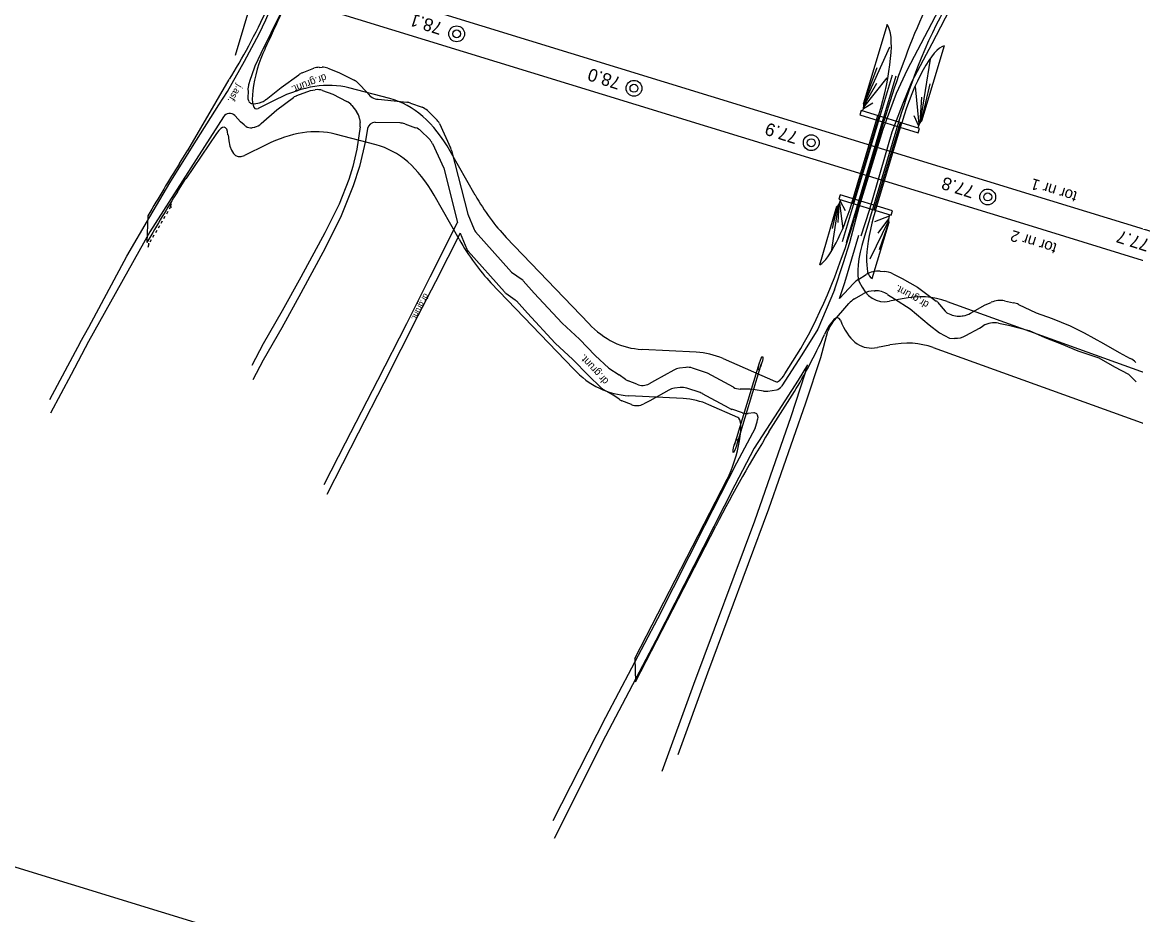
# Model space of a CAD drawing. Extents: x 6541740 to 6566395, y 5525066 to 5530361.
# Drawn here: x 6553203.2 to 6553353.3, y 5525214.1 to 5525334.4 of the extents above; entities that cross this region are included whole.
import ezdxf

# ---------------------------------------------------------------- set-up
doc = ezdxf.new("R2010")
doc.units = 0
for name, color, linetype in [('Domyślna', 7, 'Continuous'), ('TOR_PRZEK_P-komponent', 7, 'Continuous'), ('TOR_PS_OPIS_O-opisy odwodnienia', 7, 'Continuous'), ('TOR_PS_OPIS_T-symbole geometrii', 7, 'Continuous'), ('TOR_PS_P-chodniki i place ładunkowe', 7, 'Continuous'), ('TOR_PS_T-wypelnienia', 7, 'Continuous'), ('TOR_RAMKI-ramka+tabelka 1', 7, 'Continuous'), ('TOR_W-warstwa dodatkowa 2', 7, 'Continuous')]:
    doc.layers.add(name, color=color, linetype=linetype)

# ---------------------------------------------------------------- blocks, each defined once
blk = doc.blocks.new('4010_1')
at = {"layer": 'Domyślna'}
for radius in [0.75, 0.375]:
    blk.add_circle((0, 0), radius, dxfattribs=at)

msp = doc.modelspace()

# ---------------------------------------------------------------- linework, layer by layer
at = {"layer": 'TOR_PRZEK_P-komponent'}
for p, q in [((6553339.51, 5525311.01), (6553172.13, 5525362.45)), ((6553338.19, 5525307.18), (6553166.8, 5525359.85)), ((6553493.17, 5525263.79), (6553339.51, 5525311.01)), ((6553492.01, 5525259.9), (6553338.19, 5525307.18))]:
    msp.add_line(p, q, dxfattribs=at)
at = {"layer": 'TOR_PS_OPIS_T-symbole geometrii'}
for p, q in [((6553225.48, 5525317.08), (6553231.07, 5525326.65)), ((6553252.72, 5525324.07), (6553247.2, 5525325.51)), ((6553237.49, 5525324.01), (6553234.95, 5525322.76)), ((6553319.35, 5525321.15), (6553315.36, 5525307.85)), ((6553321.19, 5525320.57), (6553316.6, 5525305.23)), ((6553229.36, 5525319.37), (6553225.21, 5525313.28)), ((6553250.88, 5525317.83), (6553245.35, 5525319.28)), ((6553224.36, 5525315.31), (6553225.5, 5525317.11)), ((6553236.03, 5525317.83), (6553233.13, 5525316.4)), ((6553264.23, 5525311.08), (6553260.86, 5525316.99)), ((6553224.1, 5525311.51), (6553225.23, 5525313.31)), ((6553262.06, 5525305.13), (6553258.69, 5525311.04)), ((6553220.11, 5525308.28), (6553219.98, 5525304.7)), ((6553279.54, 5525293.74), (6553268.41, 5525305.36)), ((6553277.48, 5525287.64), (6553266.35, 5525299.26)), ((6553321.77, 5525297.1), (6553320.1, 5525296.77)), ((6553327.84, 5525296.74), (6553357.51, 5525286.03)), ((6553313.47, 5525294.2), (6553313.67, 5525293.73)), ((6553294.01, 5525289.88), (6553286.72, 5525290.27)), ((6553320.13, 5525290.86), (6553318.46, 5525290.53)), ((6553325.96, 5525290.52), (6553355.63, 5525279.81)), ((6553297.64, 5525289.03), (6553304.71, 5525285.93)), ((6553305.97, 5525286.96), (6553307.59, 5525289.53)), ((6553299.17, 5525277.36), (6553302.56, 5525288.47)), ((6553299.44, 5525277.24), (6553302.84, 5525288.35)), ((6553292.25, 5525283.63), (6553284.96, 5525284.02)), ((6553303.83, 5525279.14), (6553307.25, 5525284.59)), ((6553299.62, 5525281.11), (6553295.73, 5525282.81)), ((6553285.74, 5525248.6), (6553298.18, 5525272.78)), ((6553285.84, 5525245.44), (6553296.66, 5525266.46)), ((6553285.74, 5525248.6), (6553285.84, 5525245.44))]:
    msp.add_line(p, q, dxfattribs=at)
for centre, major_axis, start_param, end_param in [((6553327.28, 5525318.67), (9.51, 31.86), 0.695666, 1.567644), ((6553327.28, 5525318.67), (7.3, 24.43), 0.695666, 1.567644), ((6553233.54, 5525362.05), (13.3, 44.56), 3.873734, 4.175489), ((6553233.54, 5525362.05), (15.31, 51.26), 4.133715, 4.251382), ((6553236.13, 5525327.74), (1.5, 5.03), 0.992122, 3.369645), ((6553200.83, 5525168.99), (46.71, 156.43), 0.008573, 0.228052), ((6553327.28, 5525318.67), (7.3, 24.43), 1.31678, 1.567644), ((6553206.35, 5525167.55), (46.71, 156.43), 6.048888, 6.291758), ((6553228.96, 5525315.18), (1.5, 5.03), 5.709595, 6.948759), ((6553200.83, 5525168.99), (44.85, 150.2), 0.008573, 0.228052), ((6553236.55, 5525330.89), (4.36, 14.61), 2.568002, 3.369645), ((6553206.35, 5525167.55), (44.85, 150.2), 6.048888, 6.291758), ((6553215.8, 5525191.73), (46.49, 155.71), 0.732141, 0.802606), ((6553215.8, 5525191.73), (45.06, 150.92), 0.732141, 0.802606), ((6553346.62, 5525536.96), (70.6, 236.43), 2.907295, 3.000518), ((6553308.98, 5525309.84), (-7.65, -25.63), 0.734041, 1.567644), ((6553346.62, 5525536.96), (72.46, 242.66), 2.907295, 3.000518), ((6553318.03, 5525304.79), (1.72, 5.75), 1.567644, 2.869523), ((6553331.89, 5525341.61), (13.38, 44.8), 2.869523, 3.273082), ((6553280.59, 5525140.49), (46.71, 156.43), 6.269124, 6.414675), ((6553311.67, 5525289.48), (-1.5, -5.03), 2.855838, 4.204021), ((6553329.22, 5525440.87), (44.85, 150.2), 3.000518, 3.201847), ((6553331.89, 5525341.61), (15.24, 51.02), 2.855838, 3.273082), ((6553308.98, 5525309.84), (-9.51, -31.86), 0.734041, 1.062428), ((6553280.59, 5525140.49), (44.85, 150.2), 6.269124, 6.414675), ((6553249.75, 5525133.03), (46.71, 156.43), 6.252331, 6.34344), ((6553329.22, 5525440.87), (46.71, 156.43), 3.000518, 3.201847), ((6553306.25, 5525290.94), (-1.5, -5.03), 6.252331, 7.017226), ((6553249.75, 5525133.03), (44.85, 150.2), 6.252331, 6.34344), ((6553298.08, 5525276.09), (1.5, 5.03), 4.069567, 6.252331), ((6553298.67, 5525203.77), (28.4, 95.1), 0.734041, 0.927974)]:
    msp.add_ellipse(centre, major_axis=major_axis, ratio=0.25, start_param=start_param, end_param=end_param, dxfattribs=at)
for centre in [(6553302.7, 5525288.41), (6553299.3, 5525277.3)]:
    msp.add_ellipse(centre, major_axis=(-0.28, -0.923), ratio=0.1555, dxfattribs=at)
at = {"layer": 'TOR_PS_P-chodniki i place ładunkowe'}
msp.add_lwpolyline([(6553549.4, 5525113.74), (6552975.87, 5525290.01), (6553060.19, 5525564.35), (6553633.71, 5525388.08)], close=True, dxfattribs=at)
at = {"layer": 'TOR_PS_T-wypelnienia'}
for p, q in [((6553313.76, 5525304.83), (6553320.47, 5525327.27)), ((6553320.95, 5525327.11), (6553314.22, 5525304.63)), ((6553251.14, 5525323.98), (6553255.03, 5525323.58)), ((6553254.12, 5525320.79), (6553250.72, 5525320.87)), ((6553223.16, 5525309.47), (6553223.3, 5525309.95)), ((6553222.41, 5525308.2), (6553222.23, 5525307.89)), ((6553222.78, 5525308.84), (6553222.6, 5525308.52)), ((6553223.16, 5525309.47), (6553222.97, 5525309.16)), ((6553223.16, 5525309.47), (6553223.28, 5525309.44)), ((6553221.67, 5525306.93), (6553221.48, 5525306.62)), ((6553222.04, 5525307.57), (6553221.85, 5525307.25)), ((6553220.55, 5525305.03), (6553220.37, 5525304.71)), ((6553220.92, 5525305.67), (6553220.74, 5525305.35)), ((6553221.3, 5525306.3), (6553221.11, 5525305.98)), ((6553220.12, 5525304.05), (6553220.26, 5525304.53)), ((6553220.14, 5525304.56), (6553220.26, 5525304.53)), ((6553209.74, 5525286.9), (6553206.96, 5525281.66)), ((6553303.67, 5525284.66), (6553304.83, 5525284.83)), ((6553302.31, 5525281.18), (6553302.28, 5525280.81)), ((6553281.79, 5525240.67), (6553274.68, 5525226.71)), ((6553281.79, 5525238.15), (6553274.89, 5525224.33))]:
    msp.add_line(p, q, dxfattribs=at)
for points in [[(6553312.67, 5525298.32), (6553313.87, 5525301.98), (6553314.75, 5525304.66), (6553316.01, 5525309.45), (6553319.22, 5525319.95), (6553321.04, 5525324.82), (6553322.5, 5525328.02), (6553325.31, 5525333.31), (6553328.21, 5525338.93), (6553339.2, 5525361.57), (6553339.35, 5525361.88)], [(6553316.25, 5525305.57), (6553317.4, 5525309.05), (6553320.46, 5525319.59), (6553321.81, 5525323.23), (6553323.1, 5525326.33), (6553325.84, 5525331.49), (6553328.78, 5525337.21), (6553336.14, 5525352.34), (6553339.83, 5525359.95), (6553340.55, 5525361.48)], [(6553210.96, 5525291.18), (6553212.13, 5525293.28), (6553217.26, 5525302.85), (6553220.38, 5525308.12), (6553223.07, 5525312.7), (6553226.12, 5525317.64), (6553229.69, 5525323.24), (6553230.85, 5525325.02), (6553233.15, 5525329.1), (6553235.09, 5525332.8), (6553236, 5525334.69), (6553236.6, 5525336.04), (6553238.04, 5525335.62), (6553235.33, 5525330.14), (6553234.54, 5525328.43), (6553234.06, 5525327.15), (6553233.88, 5525326.63), (6553233.68, 5525325.92), (6553233.61, 5525325.54)], [(6553240.9, 5525327.55), (6553242.49, 5525328.16)], [(6553243.18, 5525328.29), (6553243.61, 5525328.3)], [(6553244.35, 5525328.17), (6553245.85, 5525327.6), (6553247.92, 5525326.55)], [(6553236.03, 5525323.95), (6553238.07, 5525325.57), (6553240.44, 5525327.3)], [(6553248.47, 5525326.14), (6553249.69, 5525324.84), (6553249.74, 5525324.77)], [(6553233.59, 5525325.34), (6553233.6, 5525325.02), (6553233.58, 5525324.24)], [(6553240.2, 5525324.48), (6553242.02, 5525325.18), (6553242.66, 5525325.27)], [(6553243.64, 5525325.18), (6553245.02, 5525324.68), (6553246.92, 5525323.7)], [(6553233.66, 5525323.83), (6553233.71, 5525323.71)], [(6553234.01, 5525323.43), (6553234.05, 5525323.42)], [(6553234.05, 5525323.42), (6553234.18, 5525323.4)], [(6553235.16, 5525323.51), (6553235.5, 5525323.65)], [(6553235.39, 5525320.7), (6553237.47, 5525322.57), (6553239.73, 5525324.22)], [(6553247.58, 5525323.15), (6553248.23, 5525322.33)], [(6553255.5, 5525323.47), (6553257.07, 5525322.91)], [(6553230.28, 5525321.63), (6553220.37, 5525306.1), (6553212.1, 5525291.33), (6553209.74, 5525286.9)], [(6553233.1, 5525320.54), (6553232.57, 5525320.95), (6553231.86, 5525321.77), (6553231.83, 5525321.81)], [(6553257.79, 5525322.46), (6553258.97, 5525321.32)], [(6553233.1, 5525320.54), (6553233.28, 5525320.38)], [(6553248.71, 5525320.29), (6553248.28, 5525317.27), (6553247.73, 5525314.93), (6553247.18, 5525313.18), (6553245.89, 5525309.86), (6553243.96, 5525305.97), (6553240.74, 5525300.02), (6553238.22, 5525295.46), (6553235.63, 5525291.03), (6553234.1, 5525288.1)], [(6553234.16, 5525320.16), (6553234.5, 5525320.24)], [(6553249.71, 5525320.03), (6553249.46, 5525318.39), (6553248.62, 5525314.94), (6553247.77, 5525312.33), (6553246.18, 5525308.26), (6553244.01, 5525303.9), (6553240.73, 5525297.83), (6553238.17, 5525293.18), (6553235.65, 5525288.83), (6553234.23, 5525286.15)], [(6553248.63, 5525321.37), (6553248.71, 5525320.84)], [(6553254.74, 5525320.67), (6553256.2, 5525320.15)], [(6553259.4, 5525320.71), (6553260.91, 5525317.43)], [(6553256.91, 5525319.71), (6553258.02, 5525318.64)], [(6553258.45, 5525318.03), (6553259.98, 5525314.71), (6553261.85, 5525307.36)], [(6553261.03, 5525317.09), (6553263.23, 5525308.49), (6553264.09, 5525306.41)], [(6553243.85, 5525272.04), (6553246.74, 5525277.68), (6553251.08, 5525286.13), (6553255.01, 5525293.78), (6553258.14, 5525300.04), (6553261.85, 5525307.36)], [(6553262.21, 5525305.95), (6553258.88, 5525299.38), (6553256.49, 5525294.79), (6553251.9, 5525285.72), (6553248.44, 5525278.98), (6553244.23, 5525270.71)], [(6553262.21, 5525305.95), (6553262.21, 5525305.95), (6553263.11, 5525303.77)], [(6553264.26, 5525306.13), (6553269.14, 5525300.67), (6553270.54, 5525299.68)], [(6553313.36, 5525297.15), (6553314.07, 5525299.3), (6553315.95, 5525305.68)], [(6553263.29, 5525303.49), (6553268.16, 5525298.02)], [(6553318.8, 5525300.82), (6553319.39, 5525300.78)], [(6553270.71, 5525299.53), (6553272.18, 5525297.85), (6553275.94, 5525293.82), (6553278.28, 5525291.63), (6553280.39, 5525289.46), (6553282.23, 5525287.73), (6553283.62, 5525286.82)], [(6553313.36, 5525297.15), (6553315.23, 5525299.15)], [(6553315.81, 5525299.63), (6553316.95, 5525300.36)], [(6553320.51, 5525300.46), (6553321.77, 5525299.82), (6553323.85, 5525298.66), (6553326.39, 5525296.79)], [(6553268.34, 5525297.86), (6553269.63, 5525296.95)], [(6553312.67, 5525298.32), (6553310.4, 5525292.99), (6553308.25, 5525289.55), (6553305.58, 5525285.36), (6553305.52, 5525285.28)], [(6553315.35, 5525297.08), (6553316.54, 5525297.77)], [(6553317.99, 5525298.17), (6553318.13, 5525298.18)], [(6553319.83, 5525297.69), (6553320.76, 5525297.08), (6553322.88, 5525295.72), (6553325.43, 5525293.57), (6553326.83, 5525292.5), (6553328.18, 5525291.78), (6553328.84, 5525291.76)], [(6553269.81, 5525296.8), (6553271.26, 5525295.14), (6553275.03, 5525291.09), (6553277.37, 5525288.9), (6553279.48, 5525286.74), (6553281.17, 5525285.14)], [(6553312.39, 5525293.89), (6553314.58, 5525296.44)], [(6553326.57, 5525296.62), (6553327.58, 5525295.41)], [(6553331.01, 5525295.16), (6553332.97, 5525296.26), (6553333.8, 5525296.61)], [(6553335.56, 5525296.8), (6553336.79, 5525296.56)], [(6553337.48, 5525296.33), (6553339.86, 5525295.22), (6553342, 5525294.43), (6553344.42, 5525293.45), (6553346.34, 5525292.51), (6553348.91, 5525291.05), (6553351.02, 5525289.86), (6553352.53, 5525289.06)], [(6553327.91, 5525295.16), (6553328.12, 5525295.06)], [(6553329.89, 5525294.79), (6553330, 5525294.81)], [(6553330.37, 5525292.14), (6553332.2, 5525293.15), (6553332.7, 5525293.44)], [(6553334.79, 5525293.79), (6553336.14, 5525293.53), (6553338.92, 5525292.82), (6553341.02, 5525291.87), (6553343.23, 5525291.04), (6553345.47, 5525290.06), (6553348.31, 5525289.11), (6553350.42, 5525287.93), (6553352.32, 5525286.92), (6553353.33, 5525285.89)], [(6553291.58, 5525235.65), (6553295.58, 5525246.69), (6553303.82, 5525268.76), (6553308.81, 5525283.06), (6553310.8, 5525289.18), (6553311.78, 5525292.74)], [(6553210.96, 5525291.18), (6553206.84, 5525283.49)], [(6553309.04, 5525288.19), (6553309.04, 5525288.19), (6553307.76, 5525286.14), (6553305.07, 5525281.93), (6553301.85, 5525276.96), (6553299.24, 5525271.98), (6553294.94, 5525263.58), (6553288.57, 5525251.01), (6553281.79, 5525238.15)], [(6553291, 5525287.49), (6553288.4, 5525286.01), (6553287.7, 5525285.64)], [(6553289.44, 5525233.4), (6553293.7, 5525245.14), (6553301.91, 5525267.16), (6553306.83, 5525281.24), (6553308.7, 5525287), (6553309.04, 5525288.19)], [(6553292.64, 5525287.84), (6553291.75, 5525287.73)], [(6553299.03, 5525285.17), (6553295.53, 5525287.08), (6553293.52, 5525287.75)], [(6553284.49, 5525286.23), (6553283.62, 5525286.82)], [(6553286.01, 5525285.57), (6553284.85, 5525286.04)], [(6553281.53, 5525284.87), (6553282.76, 5525284.14)], [(6553283.65, 5525283.54), (6553282.76, 5525284.14)], [(6553290.33, 5525284.79), (6553287.79, 5525283.35), (6553286.96, 5525282.91)], [(6553291.87, 5525285.13), (6553291.08, 5525285.03)], [(6553294.54, 5525284.44), (6553292.75, 5525285.04)], [(6553298.45, 5525282.34), (6553294.86, 5525284.3)], [(6553303.11, 5525284.65), (6553301.99, 5525284.8), (6553301.3, 5525284.89), (6553299.95, 5525284.92)], [(6553285.28, 5525282.83), (6553284.01, 5525283.35)], [(6553300.24, 5525281.73), (6553298.81, 5525282.19)], [(6553301.77, 5525281.71), (6553301.02, 5525281.65)], [(6553301.95, 5525279.65), (6553299.47, 5525274.92), (6553295.15, 5525266.48), (6553288.79, 5525253.95), (6553281.79, 5525240.67)]]:
    msp.add_lwpolyline(points, dxfattribs=at)
for centre, radius, start, end in [((6553241.62, 5525325.68), 2, 110.9896, 126.1447), ((6553243.21, 5525326.3), 2, 90.9366, 110.9896), ((6553243.64, 5525326.3), 2, 69.1491, 90.9366), ((6553247.01, 5525324.77), 2, 43.3174, 63.0413), ((6553234.59, 5525325.35), 1, 169.0371, 180.7327), ((6553242.96, 5525323.29), 2, 70.2149, 98.491), ((6553251.34, 5525325.97), 2, 216.8212, 264.0751), ((6553234.58, 5525324.22), 1, 178.8203, 202.9407), ((6553234.17, 5525323.9), 0.5, 202.9407, 251.9395), ((6553234.44, 5525325.38), 2, 262.3768, 291.0869), ((6553234.78, 5525325.51), 2, 291.0869, 308.508), ((6553240.91, 5525322.61), 2, 110.9896, 126.1447), ((6553246.01, 5525321.92), 2, 38.0454, 62.7564), ((6553254.83, 5525321.59), 2, 70.2448, 84.0751), ((6553231.12, 5525321.09), 1, 45.4084, 147.4659), ((6553246.65, 5525321.1), 2, 7.9476, 38.0454), ((6553256.4, 5525321.02), 2, 46.0638, 70.2448), ((6553233.94, 5525321.13), 1, 229.2052, 282.9121), ((6553234.05, 5525322.19), 2, 282.9121, 311.9751), ((6553246.73, 5525320.57), 2, 351.9808, 7.9476), ((6553250.7, 5525319.88), 1, 88.5508, 171.383), ((6553254.06, 5525318.79), 2, 70.2448, 88.5508), ((6553255.52, 5525318.27), 2, 46.0638, 70.2448), ((6553257.58, 5525319.88), 2, 24.6897, 46.0638), ((6553256.63, 5525317.2), 2, 24.6897, 46.0638), ((6553259.09, 5525316.6), 2, 14.324, 24.6897), ((6553265.01, 5525306.8), 1, 202.4827, 221.7323), ((6553264.04, 5525304.15), 1, 202.4827, 221.7021), ((6553318.57, 5525297.83), 3, 85.4622, 122.5284), ((6553319.15, 5525297.78), 3, 62.9516, 85.4622), ((6553269.96, 5525298.87), 1, 41.3316, 54.8558), ((6553317.42, 5525297.1), 3, 122.5284, 136.9211), ((6553268.91, 5525298.68), 1, 221.7021, 234.8558), ((6553318.05, 5525295.17), 3, 91.1291, 120.0838), ((6553318.19, 5525295.18), 3, 56.9663, 91.1291), ((6553269.06, 5525296.13), 1, 41.3316, 54.8558), ((6553316.86, 5525294.48), 3, 120.0838, 139.3377), ((6553325.8, 5525295.98), 1, 39.9747, 53.5973), ((6553334.98, 5525293.86), 3, 78.8225, 113.1361), ((6553336.21, 5525293.61), 3, 64.9555, 78.8225), ((6553328.35, 5525296.06), 1, 219.9747, 244.0572), ((6553329.43, 5525297.75), 3, 244.0572, 278.8367), ((6553329.54, 5525297.77), 3, 278.8367, 299.3261), ((6553314.67, 5525291.94), 3, 139.3377, 164.5781), ((6553334.21, 5525290.85), 3, 78.9916, 120.2085), ((6553328.92, 5525294.76), 3, 268.4635, 298.9545), ((6553351.12, 5525286.41), 3, 44.2574, 62.0051), ((6553291.99, 5525285.75), 2, 96.9503, 119.5514), ((6553292.89, 5525285.86), 2, 71.516, 96.9503), ((6553285.61, 5525287.89), 2, 236.0941, 247.7514), ((6553286.77, 5525287.42), 2, 247.7514, 297.6283), ((6553282.55, 5525286.59), 2, 226.5827, 239.4483), ((6553291.32, 5525283.05), 2, 96.9503, 119.5514), ((6553292.11, 5525283.15), 2, 71.516, 96.9503), ((6553293.9, 5525282.55), 2, 61.2964, 71.516), ((6553299.99, 5525286.92), 2, 241.2964, 268.6859), ((6553303.37, 5525286.63), 2, 262.4719, 278.6952), ((6553304.68, 5525285.82), 1, 278.6952, 327.1117), ((6553284.77, 5525285.2), 2, 236.0941, 247.7514), ((6553286.03, 5525284.69), 2, 247.7514, 297.6283), ((6553299.41, 5525284.09), 2, 241.2964, 252.5174), ((6553300.84, 5525283.64), 2, 252.5174, 274.9234), ((6553301.82, 5525281.22), 0.5, 355.3853, 94.9234), ((6553299.29, 5525281.05), 3, 332.3477, 355.3853)]:
    msp.add_arc(centre, radius, start, end, dxfattribs=at)
at = {"layer": 'TOR_W-warstwa dodatkowa 2'}
for p, q in [((6553239.42, 5525355.21), (6553231.85, 5525329.9)), ((6553327.45, 5525331.19), (6553324.41, 5525321.03)), ((6553315, 5525309.99), (6553318.52, 5525321.78)), ((6553315.17, 5525309.94), (6553318.69, 5525321.73)), ((6553318.03, 5525309.06), (6553321.56, 5525320.85)), ((6553318.2, 5525309.01), (6553321.73, 5525320.79)), ((6553310.7, 5525301.67), (6553312.99, 5525309.57)), ((6553313.14, 5525309.65), (6553312.22, 5525303.44)), ((6553313.04, 5525309.57), (6553312.34, 5525306.58)), ((6553313.23, 5525309.78), (6553313.1, 5525307.38)), ((6553313.33, 5525309.98), (6553313.77, 5525306.53)), ((6553313.43, 5525310.23), (6553314.12, 5525308.99)), ((6553320.02, 5525308.24), (6553318.06, 5525307.46)), ((6553319.94, 5525307.6), (6553317.45, 5525302.44)), ((6553317.75, 5525299.82), (6553320.02, 5525307.4)), ((6553319.95, 5525307.88), (6553318.5, 5525305.94)), ((6553319.99, 5525307.43), (6553318.68, 5525303.67))]:
    msp.add_line(p, q, dxfattribs=at)
for points in [[(6553319.77, 5525334.07), (6553316.56, 5525323.45)], [(6553316.62, 5525323.3), (6553320.14, 5525331.06)], [(6553324.27, 5525320.96), (6553325.6, 5525329.4)], [(6553318.38, 5525328.23), (6553316.59, 5525323.4)], [(6553316.61, 5525322.93), (6553319.78, 5525326.87)], [(6553318.33, 5525326.1), (6553316.63, 5525323.14)], [(6553325.51, 5525326.06), (6553324.35, 5525321.03)], [(6553324.08, 5525320.65), (6553323.6, 5525325.71)], [(6553317.84, 5525323.48), (6553316.56, 5525322.69)], [(6553324.39, 5525324.26), (6553324.18, 5525320.83)], [(6553324.12, 5525320.06), (6553316.26, 5525322.48), (6553316.08, 5525321.9), (6553323.95, 5525319.48), (6553324.12, 5525320.06)], [(6553323.35, 5525321.8), (6553323.98, 5525320.42)], [(6553320.31, 5525308.36), (6553320.48, 5525308.94), (6553313.44, 5525311.1), (6553313.26, 5525310.53), (6553320.31, 5525308.36)]]:
    msp.add_lwpolyline(points, dxfattribs=at)
for centre, major_axis, start_param, end_param in [((6553315.96, 5525323.2), (3.35, 11.22), 4.658869, 6.09831), ((6553324.53, 5525319.93), (3.36, 11.26), 0.145948, 1.568793), ((6553316.26, 5525322.49), (0.286, 0.958), 4.698946, 6.258302), ((6553324.12, 5525320.07), (0.286, 0.958), 6.281182, 7.851978), ((6553312.7, 5525310.7), (2.75, 9.2), 3.422107, 4.710467), ((6553313.26, 5525310.48), (0.272, 0.911), 3.123149, 4.760302), ((6553320.31, 5525308.36), (2.55, 8.54), 1.568793, 3.139589), ((6553320.31, 5525308.36), (2.55, 8.54), 1.568793, 3.139589), ((6553320.31, 5525308.36), (0.286, 0.958), 1.568793, 3.139589), ((6553320.31, 5525308.36), (0.286, 0.958), 1.568793, 3.139589)]:
    msp.add_ellipse(centre, major_axis=major_axis, ratio=0.25, start_param=start_param, end_param=end_param, dxfattribs=at)

# ---------------------------------------------------------------- block references
at = {"layer": 'TOR_RAMKI-ramka+tabelka 1', "xscale": 1.422219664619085, "yscale": 1.422219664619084, "rotation": -45.228380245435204}
for p in [(6553261.73, 5525332.81), (6553285.63, 5525325.47), (6553309.53, 5525318.13), (6553333.32, 5525310.82)]:
    msp.add_blockref('4010_1', p, dxfattribs=at)

# ---------------------------------------------------------------- texts
at = {"layer": 'TOR_PS_OPIS_O-opisy odwodnienia'}
for s, p in [('tor nr 1', (6553345.49, 5525311.48)), ('tor nr 2', (6553342.75, 5525304.51))]:
    msp.add_text(s, height=1.5, rotation=162.9156, dxfattribs=at).set_placement(p)
at = {"layer": 'TOR_PS_T-wypelnienia'}
for s, height, rotation, p in [('j.asf.', 0.926, 238.8169, (6553232.17, 5525326.09)), ('dr.grunt.', 1, 200.6183, (6553244, 5525327.45)), ('dr.grunt.', 0.785, 242.8917, (6553257.35, 5525297.89)), ('dr.grunt.', 1, 150.5559, (6553325.49, 5525296.59)), ('dr.grunt.', 1, 132.826, (6553282.29, 5525286.06))]:
    msp.add_text(s, height=height, rotation=rotation, dxfattribs=at).set_placement(p)
at = {"layer": 'TOR_RAMKI-ramka+tabelka 1'}
for s, p in [('78.1', (6553259.97, 5525334.26)), ('78.0', (6553284, 5525326.88)), ('77.9', (6553307.9, 5525319.54)), ('77.8', (6553331.69, 5525312.23)), ('77.7', (6553355.29, 5525305.04))]:
    msp.add_text(s, height=1.712, rotation=162.4435, dxfattribs=at).set_placement(p)

doc.saveas('drawing.dxf')
